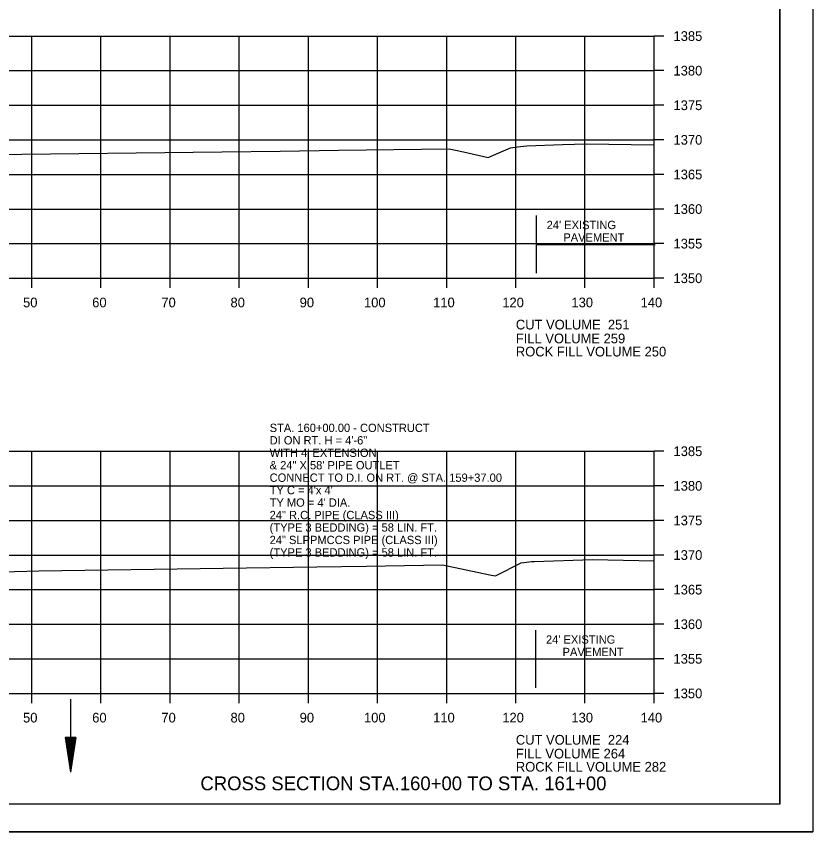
# Model space of a CAD drawing. Extents: x 1374311 to 1383814, y 384102 to 406278.
# Drawn here: x 1381676.4 to 1381791.6, y 394138.1 to 394256 of the extents above; entities that cross this region are included whole.
import ezdxf

# ---------------------------------------------------------------- set-up
doc = ezdxf.new("R2010")
doc.units = 0
for name, color, linetype in [('R_Axis', 7, 'Continuous'), ('R_Axis Annot', 7, 'Continuous'), ('R_Border', 7, 'Continuous'), ('R_Draft', 7, 'Continuous'), ('R_Exist Surface', 7, 'Continuous'), ('R_Grid', 7, 'Continuous'), ('R_No Plot', 7, 'Continuous'), ('R_Water', 7, 'Continuous'), ('R_Water Annot', 7, 'Continuous')]:
    doc.layers.add(name, color=color, linetype=linetype)

msp = doc.modelspace()

# ---------------------------------------------------------------- linework, layer by layer
at = {"layer": 'R_Axis'}
for p, q in [((1381768.66, 394218.13), (1381768.66, 394253.13)), ((1381770.06, 394253.13), (1381768.66, 394253.13)), ((1381770.06, 394248.13), (1381768.66, 394248.13)), ((1381770.06, 394243.13), (1381768.66, 394243.13)), ((1381770.06, 394238.13), (1381768.66, 394238.13)), ((1381770.06, 394233.13), (1381768.66, 394233.13)), ((1381770.06, 394228.13), (1381768.66, 394228.13)), ((1381770.06, 394223.13), (1381768.66, 394223.13)), ((1381488.66, 394218.13), (1381768.66, 394218.13)), ((1381678.66, 394216.73), (1381678.66, 394218.13)), ((1381688.66, 394216.73), (1381688.66, 394218.13)), ((1381698.66, 394216.73), (1381698.66, 394218.13)), ((1381708.66, 394216.73), (1381708.66, 394218.13)), ((1381718.66, 394216.73), (1381718.66, 394218.13)), ((1381728.66, 394216.73), (1381728.66, 394218.13)), ((1381738.66, 394216.73), (1381738.66, 394218.13)), ((1381748.66, 394216.73), (1381748.66, 394218.13)), ((1381758.66, 394216.73), (1381758.66, 394218.13)), ((1381768.66, 394216.73), (1381768.66, 394218.13)), ((1381770.06, 394218.13), (1381768.66, 394218.13)), ((1381768.66, 394158.13), (1381768.66, 394193.13)), ((1381770.06, 394193.13), (1381768.66, 394193.13)), ((1381770.06, 394188.13), (1381768.66, 394188.13)), ((1381770.06, 394183.13), (1381768.66, 394183.13)), ((1381770.06, 394178.13), (1381768.66, 394178.13)), ((1381770.06, 394173.13), (1381768.66, 394173.13)), ((1381770.06, 394168.13), (1381768.66, 394168.13)), ((1381770.06, 394163.13), (1381768.66, 394163.13)), ((1381488.66, 394158.13), (1381768.66, 394158.13)), ((1381678.66, 394156.73), (1381678.66, 394158.13)), ((1381688.66, 394156.73), (1381688.66, 394158.13)), ((1381698.66, 394156.73), (1381698.66, 394158.13)), ((1381708.66, 394156.73), (1381708.66, 394158.13)), ((1381718.66, 394156.73), (1381718.66, 394158.13)), ((1381728.66, 394156.73), (1381728.66, 394158.13)), ((1381738.66, 394156.73), (1381738.66, 394158.13)), ((1381748.66, 394156.73), (1381748.66, 394158.13)), ((1381758.66, 394156.73), (1381758.66, 394158.13)), ((1381768.66, 394156.73), (1381768.66, 394158.13)), ((1381770.06, 394158.13), (1381768.66, 394158.13))]:
    msp.add_line(p, q, dxfattribs=at)
at = {"layer": 'R_Border'}
for q in [(1381786.84, 394347.59), (1381470.66, 394142.13)]:
    msp.add_line((1381786.84, 394142.13), q, dxfattribs=at)
at = {"layer": 'R_Draft'}
for p, q in [((1381683.51, 394151.77), (1381684.26, 394146.77)), ((1381685.01, 394151.77), (1381683.51, 394151.77)), ((1381683.64, 394151.77), (1381684.26, 394147.61)), ((1381683.76, 394151.77), (1381684.26, 394148.47)), ((1381683.89, 394151.77), (1381684.26, 394149.3)), ((1381684.02, 394151.77), (1381684.26, 394150.15)), ((1381684.14, 394151.77), (1381684.26, 394150.98)), ((1381685.01, 394151.77), (1381684.26, 394146.77)), ((1381684.5, 394151.77), (1381684.26, 394150.15)), ((1381684.76, 394151.77), (1381684.26, 394148.47)), ((1381684.89, 394151.77), (1381684.26, 394147.61)), ((1381684.63, 394151.77), (1381684.26, 394149.3)), ((1381684.38, 394151.77), (1381684.26, 394150.98))]:
    msp.add_line(p, q, dxfattribs=at)
at = {"layer": 'R_Exist Surface'}
for points in [[(1381650.75, 394235.4), (1381677.21, 394236.04), (1381706.15, 394236.39), (1381714.56, 394236.49), (1381723, 394236.63), (1381739.02, 394236.82), (1381741.08, 394236.41), (1381744.66, 394235.57), (1381746.18, 394236.26), (1381747.88, 394236.98), (1381748.88, 394237.11), (1381750.24, 394237.25), (1381755.41, 394237.44), (1381758.86, 394237.56), (1381768.55, 394237.43), (1381768.66, 394237.43)], [(1381488.66, 394172.31), (1381491.07, 394172.35), (1381513.16, 394172.76), (1381550.55, 394173.08), (1381551.16, 394173.08), (1381551.8, 394173.1), (1381591.82, 394174.28), (1381614.7, 394174.52), (1381639.15, 394174.75), (1381649.82, 394175.03), (1381679.67, 394175.84), (1381706.34, 394176.23), (1381719.88, 394176.43), (1381727.08, 394176.54), (1381738.04, 394176.72), (1381744.91, 394175.27), (1381745.65, 394175.12), (1381745.84, 394175.19), (1381749.41, 394176.98), (1381749.82, 394177.06), (1381750.91, 394177.2), (1381751.29, 394177.21), (1381759.76, 394177.46), (1381768.66, 394177.27)]]:
    msp.add_lwpolyline(points, dxfattribs=at)
at = {"layer": 'R_Grid'}
for p, q in [((1381488.66, 394253.13), (1381768.66, 394253.13)), ((1381678.66, 394218.13), (1381678.66, 394253.13)), ((1381688.66, 394218.13), (1381688.66, 394253.13)), ((1381698.66, 394218.13), (1381698.66, 394253.13)), ((1381708.66, 394218.13), (1381708.66, 394253.13)), ((1381718.66, 394218.13), (1381718.66, 394253.13)), ((1381728.66, 394218.13), (1381728.66, 394253.13)), ((1381738.66, 394218.13), (1381738.66, 394253.13)), ((1381748.66, 394218.13), (1381748.66, 394253.13)), ((1381758.66, 394218.13), (1381758.66, 394253.13)), ((1381768.66, 394218.13), (1381768.66, 394253.13)), ((1381488.66, 394248.13), (1381768.66, 394248.13)), ((1381488.66, 394243.13), (1381768.66, 394243.13)), ((1381488.66, 394238.13), (1381768.66, 394238.13)), ((1381488.66, 394233.13), (1381768.66, 394233.13)), ((1381488.66, 394228.13), (1381768.66, 394228.13)), ((1381488.66, 394223.13), (1381768.66, 394223.13)), ((1381488.66, 394218.13), (1381768.66, 394218.13)), ((1381488.66, 394193.13), (1381768.66, 394193.13)), ((1381678.66, 394158.13), (1381678.66, 394193.13)), ((1381688.66, 394158.13), (1381688.66, 394193.13)), ((1381698.66, 394158.13), (1381698.66, 394193.13)), ((1381708.66, 394158.13), (1381708.66, 394193.13)), ((1381718.66, 394158.13), (1381718.66, 394193.13)), ((1381728.66, 394158.13), (1381728.66, 394193.13)), ((1381738.66, 394158.13), (1381738.66, 394193.13)), ((1381748.66, 394158.13), (1381748.66, 394193.13)), ((1381758.66, 394158.13), (1381758.66, 394193.13)), ((1381768.66, 394158.13), (1381768.66, 394193.13)), ((1381488.66, 394188.13), (1381768.66, 394188.13)), ((1381488.66, 394183.13), (1381768.66, 394183.13)), ((1381488.66, 394178.13), (1381768.66, 394178.13)), ((1381488.66, 394173.13), (1381768.66, 394173.13)), ((1381488.66, 394168.13), (1381768.66, 394168.13)), ((1381488.66, 394163.13), (1381768.66, 394163.13)), ((1381488.66, 394158.13), (1381768.66, 394158.13))]:
    msp.add_line(p, q, dxfattribs=at)
at = {"layer": 'R_No Plot'}
msp.add_line((1381458.26, 394138.15), (1381791.59, 394138.15), dxfattribs=at)
for points in [[(1381458.25, 394351.49), (1381791.59, 394351.49), (1381791.59, 394138.15), (1381458.25, 394138.15)], [(1381704.58, 394347.59), (1381704.58, 394337.71), (1381740.31, 394337.71), (1381740.31, 394334.79), (1381763.51, 394334.79), (1381763.51, 394311.58), (1381786.84, 394311.58), (1381786.84, 394142.13), (1381470.66, 394142.13), (1381470.66, 394347.59)]]:
    msp.add_lwpolyline(points, close=True, dxfattribs=at)
at = {"layer": 'R_Water'}
for p, q in [((1381751.67, 394218.87), (1381751.67, 394227.19)), ((1381751.67, 394223.03), (1381768.82, 394223.03)), ((1381751.56, 394158.95), (1381751.56, 394167.28)), ((1381751.56, 394163.12), (1381768.72, 394163.12)), ((1381684.26, 394157.28), (1381684.26, 394146.77))]:
    msp.add_line(p, q, dxfattribs=at)

# ---------------------------------------------------------------- texts
at = {"layer": 'R_Axis Annot'}
for s, p in [('1385', (1381771.46, 394252.43)), ('1380', (1381771.46, 394247.43)), ('1375', (1381771.46, 394242.43)), ('1370', (1381771.46, 394237.43)), ('1365', (1381771.46, 394232.43)), ('1360', (1381771.46, 394227.43)), ('1355', (1381771.46, 394222.43)), ('1350', (1381771.46, 394217.43)), ('50', (1381677.4, 394213.93)), ('60', (1381687.4, 394213.93)), ('70', (1381697.4, 394213.93)), ('80', (1381707.4, 394213.93)), ('90', (1381717.4, 394213.93)), ('100', (1381726.7, 394213.93)), ('110', (1381736.7, 394213.93)), ('120', (1381746.7, 394213.93)), ('130', (1381756.7, 394213.93)), ('140', (1381766.7, 394213.93)), ('CUT VOLUME  251', (1381748.66, 394210.73)), ('FILL VOLUME 259', (1381748.66, 394208.73)), ('ROCK FILL VOLUME 250', (1381748.66, 394206.83)), ('1385', (1381771.46, 394192.43)), ('1380', (1381771.46, 394187.43)), ('1375', (1381771.46, 394182.43)), ('1370', (1381771.46, 394177.43)), ('1365', (1381771.46, 394172.43)), ('1360', (1381771.46, 394167.43)), ('1355', (1381771.46, 394162.43)), ('1350', (1381771.46, 394157.43)), ('50', (1381677.4, 394153.93)), ('60', (1381687.4, 394153.93)), ('70', (1381697.4, 394153.93)), ('80', (1381707.4, 394153.93)), ('90', (1381717.4, 394153.93)), ('100', (1381726.7, 394153.93)), ('110', (1381736.7, 394153.93)), ('120', (1381746.7, 394153.93)), ('130', (1381756.7, 394153.93)), ('140', (1381766.7, 394153.93)), ('CUT VOLUME  224', (1381748.66, 394150.73)), ('FILL VOLUME 264', (1381748.66, 394148.73)), ('ROCK FILL VOLUME 282', (1381748.66, 394146.83))]:
    msp.add_text(s, height=1.4, dxfattribs=at).set_placement(p)
at = {"layer": 'R_Draft'}
msp.add_text('CROSS SECTION STA.160+00 TO STA. 161+00', height=2, dxfattribs=at).set_placement((1381703.05, 394144.13))
at = {"layer": 'R_Water'}
for s, p in [("24' EXISTING ", (1381753.12, 394225.23)), ('PAVEMENT', (1381755.53, 394223.43)), ("24' EXISTING ", (1381753.02, 394165.32)), ('PAVEMENT', (1381755.42, 394163.52))]:
    msp.add_text(s, height=1.2, dxfattribs=at).set_placement(p)
at = {"layer": 'R_Water Annot'}
for s, p in [('STA. 160+00.00 - CONSTRUCT', (1381713.06, 394195.91)), ('DI ON RT. H = 4\'-6"', (1381713.06, 394194.11)), ("WITH 4' EXTENSION ", (1381713.06, 394192.31)), ('& 24" X 58\' PIPE OUTLET', (1381713.06, 394190.51)), ('CONNECT TO D.I. ON RT. @ STA. 159+37.00', (1381713.06, 394188.71)), ("TY C = 4'x 4'", (1381713.06, 394186.91)), ("TY MO = 4' DIA.", (1381713.06, 394185.11)), ('24" R.C. PIPE (CLASS III)', (1381713.06, 394183.31)), ('(TYPE 3 BEDDING) = 58 LIN. FT.', (1381713.06, 394181.51)), ('24" SLPPMCCS PIPE (CLASS III)', (1381713.06, 394179.71)), ('(TYPE 3 BEDDING) = 58 LIN. FT.', (1381713.06, 394177.91))]:
    msp.add_text(s, height=1.2, dxfattribs=at).set_placement(p)

doc.saveas('drawing.dxf')
